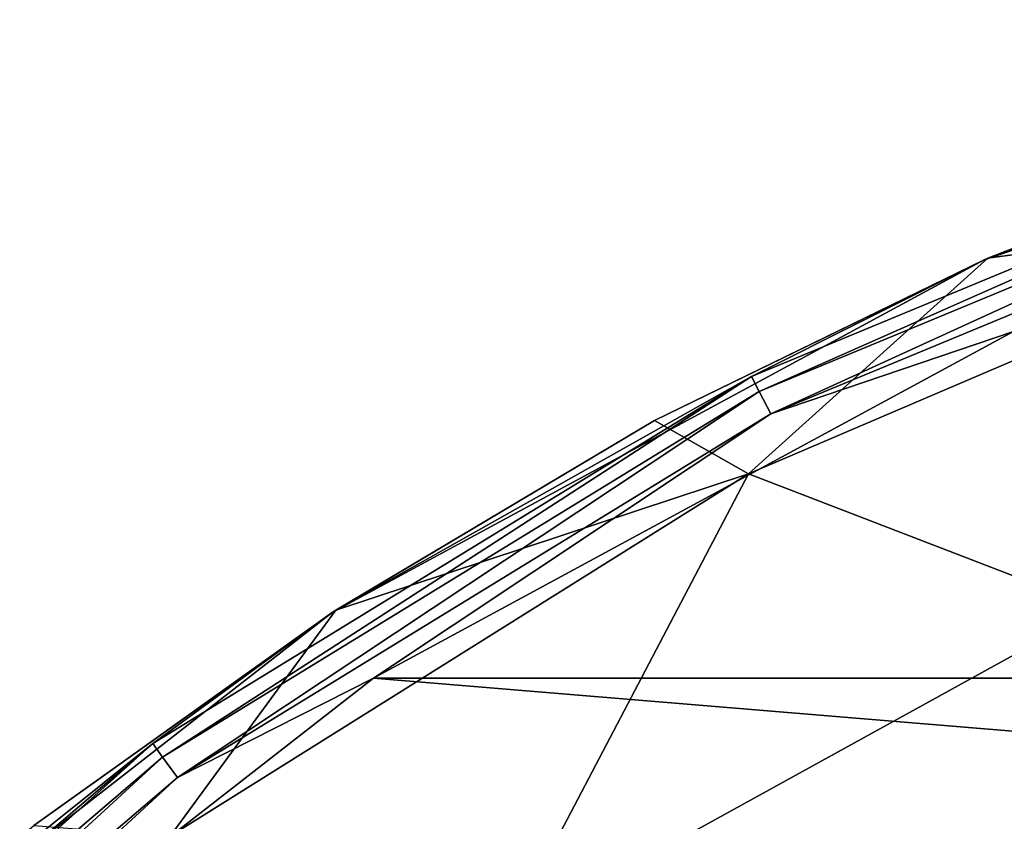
# Model space of a CAD drawing. Header units: metres. Extents: x -40 to 117, y -433 to 89.
# Tile 688 of 1056: x -17.82 to -11.47, y 22.85 to 28.02. Entities that reach past the tile are written whole.
import ezdxf

# ---------------------------------------------------------------- set-up
doc = ezdxf.new("R2010")
doc.units = ezdxf.units.M
doc.layers.add('solid_506114_24501146', color=7, linetype='CONTINUOUS')
doc.layers.add('solid_506114_24501146_02', color=7, linetype='CONTINUOUS')

msp = doc.modelspace()

# ---------------------------------------------------------------- linework, layer by layer
at = {"layer": 'solid_506114_24501146'}
for points in [[(-7.09453, 28.015667, 0.5), (-11.608999, 26.465849, 0.5), (-9.351189, 27.345297, 20)], [(-8.91883, 27.449335, 0.308658), (-11.608999, 26.465849, 0.5), (-7.09453, 28.015667, 0.5)], [(-13.103046, 25.716177, 0.308658), (-11.608999, 26.465849, 0.5), (-8.91883, 27.449335, 0.308658)], [(-13.103046, 25.716177, 0.308658), (-8.91883, 27.449335, 0.308658), (-13.053777, 25.61948, 0.146308)], [(-8.91883, 27.449335, 0.308658), (-8.885294, 27.346123, 0.146308), (-13.053777, 25.61948, 0.146308)], [(-13.053777, 25.61948, 0.146308), (-8.885294, 27.346123, 0.146308), (-12.980033, 25.474749, 0.03791)], [(-8.885294, 27.346123, 0.146308), (-8.835098, 27.191637, 0.03791), (-12.980033, 25.474749, 0.03791)], [(-11.608999, 26.465849, 0.5), (-11.579514, 26.478764, 20), (-9.351189, 27.345297, 20)], [(-9.351189, 27.345297, 20), (-11.579514, 26.478764, 20), (-9.077976, 26.818228, 53.681053)], [(-12.980033, 25.474749, 0.03791), (-8.835098, 27.191637, 0.03791), (-11.414231, 26.005291)], [(-9.077976, 26.818228, 53.681053), (-13.123156, 25.088041, 53.681053), (-10.869095, 24.221142, 87.388474)], [(-11.579514, 26.478764, 20), (-13.123156, 25.088041, 53.681053), (-9.077976, 26.818228, 53.681053)], [(-11.579514, 26.478764, 20), (-13.728585, 25.431004, 20), (-13.123156, 25.088041, 53.681053)], [(-11.608999, 26.465849, 0.5), (-13.728585, 25.431004, 20), (-11.579514, 26.478764, 20)], [(-11.608999, 26.465849, 0.5), (-15.806803, 24.194111, 0.5), (-13.728585, 25.431004, 20)], [(-13.103046, 25.716177, 0.308658), (-15.806803, 24.194111, 0.5), (-11.608999, 26.465849, 0.5)], [(-12.980033, 25.474749, 0.03791), (-11.414231, 26.005291), (-15.541039, 23.770477)], [(-16.964622, 23.3498, 0.308658), (-15.806803, 24.194111, 0.5), (-13.103046, 25.716177, 0.308658)], [(-16.964622, 23.3498, 0.308658), (-13.103046, 25.716177, 0.308658), (-16.900833, 23.262001, 0.146308)], [(-13.103046, 25.716177, 0.308658), (-13.053777, 25.61948, 0.146308), (-16.900833, 23.262001, 0.146308)], [(-16.900833, 23.262001, 0.146308), (-13.053777, 25.61948, 0.146308), (-16.805355, 23.130589, 0.03791)], [(-13.053777, 25.61948, 0.146308), (-12.980033, 25.474749, 0.03791), (-16.805355, 23.130589, 0.03791)], [(-16.805355, 23.130589, 0.03791), (-12.980033, 25.474749, 0.03791), (-15.541039, 23.770477)], [(-15.806803, 24.194111, 0.5), (-15.783697, 24.20919, 20), (-13.728585, 25.431004, 20)], [(-13.728585, 25.431004, 20), (-15.783697, 24.20919, 20), (-13.123156, 25.088041, 53.681053)], [(-13.123156, 25.088041, 53.681053), (-16.851446, 22.752048, 53.681053), (-14.68086, 22.119524, 87.388474)], [(-15.783697, 24.20919, 20), (-16.851446, 22.752048, 53.681053), (-13.123156, 25.088041, 53.681053)], [(-13.123156, 25.088041, 53.681053), (-14.68086, 22.119524, 87.388474), (-10.869095, 24.221142, 87.388474)], [(-15.806803, 24.194111, 0.5), (-19.573439, 21.262421, 0.5), (-17.730783, 22.821686, 20)], [(-16.964622, 23.3498, 0.308658), (-19.573439, 21.262421, 0.5), (-15.806803, 24.194111, 0.5)], [(-15.783697, 24.20919, 20), (-17.730783, 22.821686, 20), (-16.851446, 22.752048, 53.681053)], [(-15.806803, 24.194111, 0.5), (-17.730783, 22.821686, 20), (-15.783697, 24.20919, 20)], [(-10.869095, 24.221142, 87.388474), (-14.68086, 22.119524, 87.388474), (-9.978392, 21.398724, 120.980194)], [(-16.805355, 23.130589, 0.03791), (-15.541039, 23.770477), (-19.243437, 20.886593)], [(-20.408474, 20.408474, 0.308658), (-19.573439, 21.262421, 0.5), (-16.964622, 23.3498, 0.308658)], [(-20.408474, 20.408474, 0.308658), (-16.964622, 23.3498, 0.308658), (-20.331734, 20.331734, 0.146308)], [(-16.964622, 23.3498, 0.308658), (-16.900833, 23.262001, 0.146308), (-20.331734, 20.331734, 0.146308)], [(-20.331734, 20.331734, 0.146308), (-16.900833, 23.262001, 0.146308), (-20.216875, 20.216875, 0.03791)], [(-16.900833, 23.262001, 0.146308), (-16.805355, 23.130589, 0.03791), (-20.216875, 20.216875, 0.03791)], [(-20.216875, 20.216875, 0.03791), (-16.805355, 23.130589, 0.03791), (-19.243437, 20.886593)]]:
    msp.add_3dface(points, dxfattribs=at)
at = {"layer": 'solid_506114_24501146_02'}
for points in [[(-15.541039, 23.770477), (-11.414231, 26.005291), (15.541095, 23.770441)], [(-19.243437, 20.886593), (-15.541039, 23.770477), (19.243484, 20.886551)], [(-15.541039, 23.770477), (15.541095, 23.770441), (19.243484, 20.886551)]]:
    msp.add_3dface(points, dxfattribs=at)

doc.saveas('drawing.dxf')
